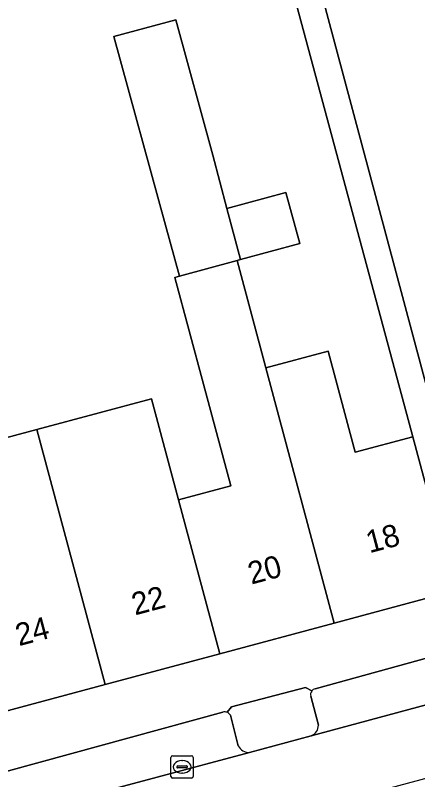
# Model space of a CAD drawing. Extents: x 159262 to 160143, y 383399 to 384319.
# Drawn here: x 159684.32 to 159702.33, y 383950.11 to 383984.35 of the extents above; entities that cross this region are included whole.
import ezdxf

# ---------------------------------------------------------------- set-up
doc = ezdxf.new("R2010")
doc.units = 0
for name, color, linetype in [('IMGEO_Erf', 7, 'Continuous'), ('IMGEO_Groenvoorziening', 7, 'Continuous'), ('IMGEO_Kolk', 7, 'Continuous'), ('IMGEO_Pand', 7, 'Continuous'), ('IMGEO_Pand_nummerreeks', 7, 'Continuous'), ('IMGEO_Parkeervlak_open', 7, 'Continuous'), ('IMGEO_Rijbaan_lokaal_open', 7, 'Continuous'), ('IMGEO_Voetpad_open', 7, 'Continuous')]:
    doc.layers.add(name, color=color, linetype=linetype)

msp = doc.modelspace()

# ---------------------------------------------------------------- linework, layer by layer
at = {"layer": 'IMGEO_Erf'}
for points in [[(159682.49, 383965.056), (159685.284, 383965.802), (159688.079, 383966.55), (159690.415, 383967.175), (159691.624, 383962.651), (159693.961, 383963.275), (159692.746, 383967.824), (159691.467, 383972.614), (159691.666, 383972.668), (159691.042, 383974.952), (159688.734, 383983.4), (159691.503, 383984.156), (159693.161, 383978.085), (159693.793, 383975.703), (159696.429, 383976.422), (159697.052, 383974.138), (159694.4, 383973.414), (159694.249, 383973.373), (159695.532, 383968.568), (159698.317, 383969.312), (159699.526, 383964.789), (159702.105, 383965.479), (159694.64, 383993.266), (159657.934, 383998.086)], [(159733.564, 383988.34), (159695.96, 383993.051), (159703.26, 383965.725), (159705.712, 383966.38), (159704.477, 383971.002), (159707.234, 383971.738), (159709.991, 383972.474), (159711.217, 383967.887), (159713.633, 383968.533), (159716.049, 383969.178), (159714.805, 383973.833), (159717.562, 383974.569), (159720.32, 383975.305), (159720.42, 383974.933), (159722.844, 383975.58), (159723.973, 383971.355), (159726.384, 383971.999), (159725.153, 383976.608), (159727.924, 383977.348), (159730.695, 383978.088), (159731.933, 383973.451), (159734.299, 383974.083)]]:
    msp.add_lwpolyline(points, dxfattribs=at)
at = {"layer": 'IMGEO_Groenvoorziening'}
for points in [[(159697.585, 383954.087), (159697.301, 383954.25), (159693.994, 383953.376), (159693.797, 383953.132)], [(159697.883, 383952.552), (159697.543, 383953.854)], [(159693.948, 383952.998), (159694.299, 383951.636)], [(159694.803, 383951.329), (159697.567, 383952.084)]]:
    msp.add_lwpolyline(points, dxfattribs=at)
for centre, radius, start, end in [((159697.793, 383953.929), 0.261, 142.8414, 196.7221), ((159693.683, 383952.852), 0.302, 28.9009, 67.9263), ((159697.408, 383952.532), 0.475, 289.5062, 2.4382), ((159694.807, 383951.903), 0.574, 207.7438, 269.5628)]:
    msp.add_arc(centre, radius, start, end, dxfattribs=at)
at = {"layer": 'IMGEO_Kolk'}
for p, q in [((159691.285, 383950.263), (159691.285, 383951.115)), ((159691.36, 383951.189), (159692.212, 383951.189)), ((159692.286, 383951.115), (159692.286, 383950.263)), ((159691.544, 383950.683), (159691.544, 383950.695)), ((159691.982, 383950.646), (159691.584, 383950.646)), ((159691.587, 383950.732), (159691.985, 383950.732)), ((159691.773, 383950.969), (159691.798, 383950.969)), ((159692.028, 383950.695), (159692.028, 383950.683)), ((159691.796, 383950.409), (159691.771, 383950.409)), ((159692.212, 383950.189), (159691.36, 383950.189))]:
    msp.add_line(p, q, dxfattribs=at)
for points in [[(159691.285, 383950.263), (159691.285, 383951.115)], [(159691.36, 383951.189), (159692.212, 383951.189)], [(159692.286, 383951.115), (159692.286, 383950.263)], [(159692.212, 383950.189), (159691.36, 383950.189)]]:
    msp.add_lwpolyline(points, dxfattribs=at)
for centre, radius, start, end in [((159691.362, 383951.113), 0.0765, 91.552, 178.448), ((159691.362, 383951.113), 0.0765, 91.552, 178.448), ((159692.21, 383951.113), 0.0765, 1.552, 88.448), ((159692.21, 383951.113), 0.0765, 1.552, 88.448), ((159691.584, 383950.692), 0.0403, 85.8775, 175.7526), ((159691.581, 383950.682), 0.0366, 178.938, 274.7102), ((159691.985, 383950.689), 0.043, 264.8664, 352.4533), ((159691.989, 383950.694), 0.0386, 1.7309, 96.639), ((159691.362, 383950.265), 0.0765, 181.552, 268.448), ((159691.362, 383950.265), 0.0765, 181.552, 268.448), ((159692.21, 383950.265), 0.0765, 271.552, 358.448), ((159692.21, 383950.265), 0.0765, 271.552, 358.448)]:
    msp.add_arc(centre, radius, start, end, dxfattribs=at)
for centre, major_axis, ratio, start_param, end_param in [((159691.772, 383950.689), (-0.387, 0.002), 0.722429, 4.712389, 7.853982), ((159691.797, 383950.689), (-0.39, 0.002), 0.717154, 1.570796, 4.712389)]:
    msp.add_ellipse(centre, major_axis=major_axis, ratio=ratio, start_param=start_param, end_param=end_param, dxfattribs=at)
at = {"layer": 'IMGEO_Pand'}
for points in [[(159693.793, 383975.703), (159693.161, 383978.085), (159691.503, 383984.156), (159688.734, 383983.4), (159691.042, 383974.952), (159691.666, 383972.668), (159694.249, 383973.373), (159694.4, 383973.414)], [(159696.429, 383976.422), (159693.793, 383975.703), (159694.4, 383973.414), (159697.052, 383974.138)], [(159695.532, 383968.568), (159694.249, 383973.373), (159691.666, 383972.668), (159691.467, 383972.614), (159692.746, 383967.824), (159693.961, 383963.275), (159691.624, 383962.651), (159693.467, 383955.752), (159698.588, 383957.126)], [(159702.105, 383965.479), (159699.526, 383964.789), (159698.317, 383969.312), (159695.532, 383968.568), (159698.588, 383957.126), (159703.962, 383958.567)], [(159691.624, 383962.651), (159690.415, 383967.175), (159688.079, 383966.55), (159685.284, 383965.802), (159688.338, 383954.375), (159693.467, 383955.752)], [(159685.284, 383965.802), (159682.49, 383965.056), (159683.709, 383960.491), (159681.333, 383959.855), (159683.169, 383952.988), (159688.338, 383954.375)]]:
    msp.add_lwpolyline(points, close=True, dxfattribs=at)
at = {"layer": 'IMGEO_Parkeervlak_open'}
for points in [[(159708.783, 383957.226), (159697.742, 383954.187)], [(159697.543, 383953.854), (159697.883, 383952.552)], [(159697.567, 383952.084), (159704.042, 383953.832)], [(159693.613, 383953.144), (159682.582, 383950.125)], [(159694.299, 383951.636), (159693.948, 383952.998)], [(159682.382, 383948.011), (159694.803, 383951.329)]]:
    msp.add_lwpolyline(points, dxfattribs=at)
for centre, radius, start, end in [((159697.793, 383953.929), 0.261, 142.8414, 196.7221), ((159697.797, 383953.928), 0.265, 101.8968, 143.0928), ((159693.687, 383952.863), 0.29, 67.7464, 104.7908), ((159693.683, 383952.852), 0.302, 28.9009, 67.9263), ((159697.408, 383952.532), 0.475, 289.5062, 2.4382), ((159694.807, 383951.903), 0.574, 207.7438, 269.5628)]:
    msp.add_arc(centre, radius, start, end, dxfattribs=at)
at = {"layer": 'IMGEO_Rijbaan_lokaal_open'}
msp.add_lwpolyline([(159704.87, 383950.769), (159704.042, 383953.832), (159697.567, 383952.084), (159694.803, 383951.329), (159682.382, 383948.011), (159680.31, 383947.449), (159674.128, 383945.78), (159668.361, 383944.241), (159663.225, 383942.809), (159656.586, 383941.011), (159654.383, 383940.477), (159653.212, 383940.157), (159654.011, 383937.105), (159654.068, 383937.121), (159655.205, 383937.426), (159657.39, 383937.992)], close=True, dxfattribs=at)
at = {"layer": 'IMGEO_Voetpad_open'}
for points in [[(159657.934, 383998.086), (159694.64, 383993.266), (159702.105, 383965.479), (159703.962, 383958.567), (159705.102, 383958.871), (159703.26, 383965.725), (159695.96, 383993.051), (159733.564, 383988.34), (159740.012, 383986.687), (159742.345, 383983.979), (159744.733, 383976.92), (159746.583, 383970.005), (159749.097, 383970.743), (159748.634, 383972.321), (159747.74, 383972.058), (159745.444, 383979.884), (159743.582, 383984.943), (159741.165, 383987.949), (159739.826, 383988.736), (159738.883, 383989.039), (159724.687, 383990.848), (159732.797, 384005.979)], [(159771.293, 383971.845), (159770.03, 383976.366), (159765.994, 383975.283), (159749.436, 383970.842), (159749.097, 383970.743), (159746.583, 383970.005), (159741.307, 383968.589), (159736.137, 383967.201), (159731.004, 383965.823), (159725.823, 383964.433), (159720.641, 383963.042), (159715.471, 383961.654), (159710.299, 383960.266), (159705.102, 383958.871), (159703.962, 383958.567), (159698.588, 383957.126), (159693.467, 383955.752), (159688.338, 383954.375), (159683.169, 383952.988)], [(159697.742, 383954.187), (159708.783, 383957.226)], [(159693.797, 383953.132), (159693.994, 383953.376), (159697.301, 383954.25), (159697.585, 383954.087)], [(159682.582, 383950.125), (159693.613, 383953.144)]]:
    msp.add_lwpolyline(points, dxfattribs=at)
for centre, radius, start, end in [((159697.797, 383953.928), 0.265, 101.8968, 143.0928), ((159693.687, 383952.863), 0.29, 67.7464, 104.7908)]:
    msp.add_arc(centre, radius, start, end, dxfattribs=at)

# ---------------------------------------------------------------- texts
at = {"layer": 'IMGEO_Pand_nummerreeks'}
for s, p in [('18', (159700.169, 383960.254)), ('20', (159694.882, 383958.851)), ('22', (159689.677, 383957.47)), ('24', (159684.481, 383956.091))]:
    msp.add_text(s, height=1, rotation=14.8625, dxfattribs=at).set_placement(p)

doc.saveas('drawing.dxf')
